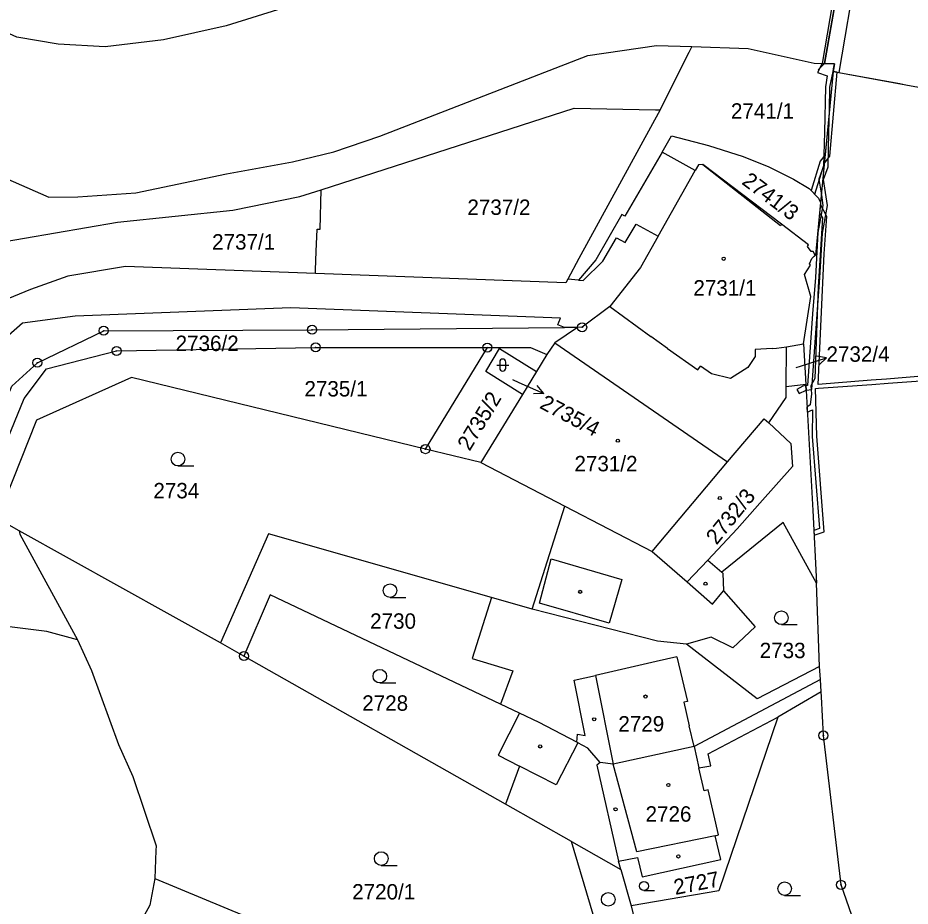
# Model space of a CAD drawing. Extents: x -644096 to -634268, y -1141430 to -1133463.
# Drawn here: x -639495.8 to -639397.4, y -1138336.1 to -1138238.1 of the extents above; entities that cross this region are included whole.
import ezdxf

# ---------------------------------------------------------------- set-up
doc = ezdxf.new("R2010")
doc.units = 0
for name, color, linetype in [('_CIVIL_CONSTRUCTION', 7, 'Continuous'), ('B_Hranice _3D', 7, 'Continuous'), ('M_Svah_Nasyp', 7, 'Continuous'), ('M_Svah_Zarez', 7, 'Continuous'), ('spodek_zarez', 7, 'Continuous'), ('svrsek_osa_sjezdy', 7, 'Continuous'), ('svrsek_osa_terminal_VRT', 7, 'Continuous'), ('svrsek_osa_VRT', 7, 'Continuous'), ('svrsek_popisy_VRT', 7, 'Continuous'), ('terminal_VRT', 7, 'Continuous')]:
    doc.layers.add(name, color=color, linetype=linetype)

msp = doc.modelspace()

# ---------------------------------------------------------------- linework, layer by layer
at = {"layer": '_CIVIL_CONSTRUCTION'}
for centre, radius in [((-639486.3, -1138272.61), 0.5), ((-639463.33, -1138272.51), 0.5), ((-639433.57, -1138272.23), 0.5), ((-639433.57, -1138272.23), 0.0303), ((-639486.3, -1138272.61), 0.0303), ((-639463.33, -1138272.51), 0.0303), ((-639462.95, -1138274.45), 0.5), ((-639444.01, -1138274.47), 0.5), ((-639484.89, -1138274.84), 0.5), ((-639484.89, -1138274.84), 0.0303), ((-639462.95, -1138274.45), 0.0303), ((-639444.01, -1138274.47), 0.0303), ((-639493.62, -1138276.14), 0.5), ((-639493.62, -1138276.14), 0.0303), ((-639450.84, -1138285.67), 0.5), ((-639450.84, -1138285.67), 0.0303), ((-639470.85, -1138308.49), 0.5), ((-639470.85, -1138308.49), 0.0303), ((-639406.98, -1138317.24), 0.5), ((-639406.98, -1138317.24), 0.0303), ((-639405.03, -1138333.71), 0.5), ((-639405.03, -1138333.71), 0.0303)]:
    msp.add_circle(centre, radius, dxfattribs=at)
at = {"layer": 'B_Hranice _3D'}
for points in [[(-639403.46, -1138221.76), (-639407.1, -1138243.14), (-639405.75, -1138243.18), (-639405.91, -1138244.02), (-639405.24, -1138244.15), (-639401.33, -1138221.18), (-639401.67, -1138221.13), (-639401.76, -1138221.64), (-639402.17, -1138221.67), (-639402.69, -1138221.71)], [(-639394.25, -1138245.59), (-639392.22, -1138234.1), (-639390.48, -1138224.25), (-639392.45, -1138223.25), (-639392.32, -1138222.46), (-639394.53, -1138222.15), (-639399.48, -1138221.44), (-639401.67, -1138221.13), (-639401.76, -1138221.64), (-639403.15, -1138221.74), (-639405.01, -1138232.69), (-639406.84, -1138243.15), (-639405.75, -1138243.18), (-639405.86, -1138243.73), (-639405.91, -1138244.02), (-639398.54, -1138245.37), (-639397.89, -1138245.5), (-639396.5, -1138245.75), (-639396.46, -1138245.53)], [(-639407.63, -1138244.13), (-639406.56, -1138244.5), (-639406.75, -1138245.73), (-639406.87, -1138250.72), (-639406.97, -1138254.46), (-639407.47, -1138255.9), (-639407.2, -1138257.66), (-639407.03, -1138258.79), (-639407.59, -1138261.78), (-639407.86, -1138266.74), (-639408.17, -1138270.76), (-639408.74, -1138278.64), (-639408.92, -1138278.67), (-639408.89, -1138279.17), (-639408.26, -1138279.08), (-639407.67, -1138270.8), (-639407.36, -1138266.78), (-639407.09, -1138261.84), (-639406.53, -1138258.79), (-639406.95, -1138255.94), (-639406.47, -1138254.56), (-639406.37, -1138250.74), (-639406.31, -1138248.24), (-639406.25, -1138245.77), (-639405.91, -1138244.02), (-639405.86, -1138243.73), (-639405.75, -1138243.18), (-639407.1, -1138243.14)], [(-639405.46, -1138244.11), (-639405.91, -1138244.02), (-639406.78, -1138253.22), (-639407.34, -1138253.92), (-639408.33, -1138257.15), (-639407.93, -1138257.56), (-639406.87, -1138254.14), (-639406.25, -1138253.35)], [(-639409.9, -1138279.09), (-639409.66, -1138279.53), (-639408.89, -1138279.17), (-639408.92, -1138278.67), (-639409.25, -1138278.72)]]:
    msp.add_lwpolyline(points, close=True, dxfattribs=at)
msp.add_lwpolyline([(-639395.7, -1138277.6), (-639400.01, -1138277.95), (-639401.71, -1138278.08), (-639407.56, -1138278.55), (-639406.9, -1138264.15), (-639406.59, -1138260.03), (-639407.3, -1138258.71), (-639407.39, -1138259.65), (-639407.09, -1138260.15), (-639407.56, -1138267.79), (-639407.93, -1138277.88), (-639408.38, -1138278.68), (-639408.28, -1138279.58), (-639408.44, -1138280.77), (-639408.79, -1138281.05), (-639408.76, -1138281.58), (-639408.19, -1138281.33), (-639408.2, -1138284.27), (-639407.42, -1138294.42), (-639408.04, -1138294.63), (-639408.01, -1138295.15), (-639406.9, -1138294.78), (-639407.7, -1138284.25), (-639407.84, -1138278.98), (-639407.53, -1138278.96), (-639401.63, -1138278.53), (-639399.85, -1138278.4), (-639395.73, -1138278.11)], dxfattribs=at)
at = {"layer": 'M_Svah_Nasyp'}
for p, q in [((-639406.84, -1138243.15), (-639405.01, -1138232.69)), ((-639407.548, -1138243.857), (-639406.841, -1138243.15)), ((-639420.27, -1138254.27), (-639411.69, -1138261)), ((-639425.2, -1138262.2), (-639421.1, -1138254.94)), ((-639411.6, -1138260.88), (-639411.69, -1138261)), ((-639430.51, -1138269.95), (-639426, -1138273.24)), ((-639424.15, -1138274.57), (-639426, -1138273.24)), ((-639424.15, -1138274.57), (-639420.8, -1138276.92)), ((-639414.5, -1138274.68), (-639414.51, -1138275.46)), ((-639412.62, -1138274.58), (-639414.5, -1138274.68)), ((-639412.62, -1138274.58), (-639412.15, -1138274.53)), ((-639412.15, -1138274.53), (-639411.06, -1138274.4)), ((-639414.51, -1138275.46), (-639415.3, -1138276.66)), ((-639420.8, -1138276.92), (-639420.53, -1138276.52)), ((-639419.33, -1138277.36), (-639420.53, -1138276.52)), ((-639415.3, -1138276.66), (-639417.2, -1138277.87)), ((-639417.2, -1138277.87), (-639419.33, -1138277.36)), ((-639412.99, -1138282.78), (-639410.57, -1138285.03)), ((-639410.57, -1138285.03), (-639410.39, -1138287.6)), ((-639410.39, -1138287.6), (-639413.97, -1138291.64)), ((-639413.97, -1138291.64), (-639416.48, -1138294.46)), ((-639416.48, -1138294.46), (-639419.71, -1138297.9)), ((-639425.87, -1138296.94), (-639422.01, -1138300.3)), ((-639422.01, -1138300.3), (-639419.71, -1138297.9)), ((-639419.71, -1138297.9), (-639418.17, -1138299.23)), ((-639422.01, -1138300.3), (-639419.19, -1138302.75)), ((-639419.19, -1138302.75), (-639418, -1138301.31)), ((-639423.12, -1138308.57), (-639425.42, -1138309.1)), ((-639423.12, -1138308.57), (-639421.97, -1138313.48)), ((-639425.42, -1138309.1), (-639432.08, -1138310.62)), ((-639434.45, -1138311.16), (-639432.08, -1138310.62)), ((-639433.23, -1138317.25), (-639434.45, -1138311.16)), ((-639432.08, -1138310.62), (-639430.15, -1138320.42)), ((-639421.97, -1138313.48), (-639422.36, -1138313.57)), ((-639422.36, -1138313.57), (-639421.76, -1138316.18)), ((-639421.24, -1138318.44), (-639421.76, -1138316.18)), ((-639434.15, -1138317.99), (-639434.08, -1138317.1)), ((-639434.08, -1138317.1), (-639433.23, -1138317.25)), ((-639434.03, -1138318.06), (-639436.44, -1138322.7)), ((-639421.24, -1138318.44), (-639420.7, -1138320.81)), ((-639431.6, -1138320.22), (-639431.95, -1138320.53)), ((-639427.54, -1138330.08), (-639430.15, -1138320.42)), ((-639436.44, -1138322.7), (-639440.49, -1138320.62)), ((-639431.95, -1138320.53), (-639429.56, -1138331.11)), ((-639418.92, -1138328.3), (-639427.54, -1138330.08))]:
    msp.add_line(p, q, dxfattribs=at)
msp.add_lwpolyline([(-639436.98, -1138297.75), (-639429.21, -1138300.03), (-639430.6, -1138304.87), (-639438.28, -1138302.67), (-639436.98, -1138297.75)], dxfattribs=at)
at = {"layer": 'M_Svah_Zarez'}
for centre in [(-639417.967, -1138264.679), (-639429.637, -1138284.739), (-639418.397, -1138291.059), (-639419.977, -1138300.509), (-639433.787, -1138301.399), (-639426.587, -1138312.949), (-639432.247, -1138315.459), (-639438.197, -1138318.449), (-639424.067, -1138322.699), (-639429.887, -1138325.379), (-639422.967, -1138330.579)]:
    msp.add_circle(centre, 0.175, dxfattribs=at)
at = {"layer": 'spodek_zarez'}
msp.add_circle((-638683.068, -1137056.847), 1378.084, dxfattribs=at)
at = {"layer": 'svrsek_osa_sjezdy'}
for p, q in [((-639442.655, -1138276.065), (-639442.655, -1138276.736)), ((-639441.985, -1138276.736), (-639441.985, -1138276.065)), ((-639442.991, -1138276.401), (-639441.649, -1138276.401)), ((-639478.123, -1138287.52), (-639476.373, -1138287.52)), ((-639454.743, -1138302.02), (-639452.993, -1138302.02)), ((-639411.613, -1138305.01), (-639409.863, -1138305.01)), ((-639455.873, -1138311.45), (-639454.123, -1138311.45)), ((-639455.713, -1138331.56), (-639453.963, -1138331.56)), ((-639426.755, -1138334.35), (-639425.583, -1138334.35)), ((-639411.253, -1138334.88), (-639409.503, -1138334.88))]:
    msp.add_line(p, q, dxfattribs=at)
for centre, radius in [((-639478.123, -1138286.77), 0.75), ((-639454.743, -1138301.27), 0.75), ((-639411.613, -1138304.26), 0.75), ((-639455.873, -1138310.7), 0.75), ((-639455.713, -1138330.81), 0.75), ((-639426.755, -1138333.847), 0.502), ((-639411.253, -1138334.13), 0.75), ((-639430.693, -1138335.31), 0.75)]:
    msp.add_circle(centre, radius, dxfattribs=at)
for centre, start, end in [((-639442.32, -1138276.066), 0, 180), ((-639442.32, -1138276.736), 180, 359.98789)]:
    msp.add_arc(centre, 0.335, start, end, dxfattribs=at)
at = {"layer": 'svrsek_osa_terminal_VRT'}
msp.add_arc((-642050.261, -1145189.597), 8802.25, 41.4131519, 75.3170489, dxfattribs=at)
at = {"layer": 'svrsek_popisy_VRT'}
for p, q in [((-639409.5, -1138276.52), (-639406.646, -1138275.593)), ((-639406.646, -1138275.593), (-639407.753, -1138275.426)), ((-639406.646, -1138275.593), (-639407.444, -1138276.378)), ((-639409.98, -1138276.67), (-639409.5, -1138276.52)), ((-639441.26, -1138277.99), (-639440.54, -1138278.31)), ((-639440.54, -1138278.31), (-639437.798, -1138279.531)), ((-639437.798, -1138279.531), (-639438.51, -1138278.666)), ((-639437.798, -1138279.531), (-639438.917, -1138279.581))]:
    msp.add_line(p, q, dxfattribs=at)
at = {"layer": 'terminal_VRT'}
for p, q in [((-639405.91, -1138244.02), (-639407.28, -1138258.47)), ((-639433.99, -1138267.04), (-639435.14, -1138266.94)), ((-639434.1, -1138272.24), (-639436.59, -1138273.93)), ((-639436.59, -1138273.93), (-639437.45, -1138275.24)), ((-639436.59, -1138273.93), (-639417.53, -1138287.07)), ((-639409.17, -1138274.06), (-639408.92, -1138278.53)), ((-639450.84, -1138285.67), (-639444.01, -1138274.47)), ((-639437.45, -1138275.24), (-639438.6, -1138277.12)), ((-639438.6, -1138277.12), (-639440.14, -1138279.64)), ((-639408.92, -1138278.53), (-639411.08, -1138278.81)), ((-639440.14, -1138279.64), (-639444.74, -1138287.16)), ((-639444.74, -1138287.16), (-639450.84, -1138285.67)), ((-639444.74, -1138287.16), (-639435.48, -1138291.96)), ((-639439.07, -1138303.32), (-639435.48, -1138291.96)), ((-639495.61, -1138294.68), (-639498.04, -1138293.3)), ((-639407.72, -1138300.46), (-639411.43, -1138293.74)), ((-639473.43, -1138307.04), (-639495.61, -1138294.68)), ((-639407.41, -1138309.65), (-639407.72, -1138300.46)), ((-639439.07, -1138303.32), (-639443.55, -1138302.03)), ((-639470.85, -1138308.49), (-639473.43, -1138307.04)), ((-639442.02, -1138324.81), (-639470.85, -1138308.49)), ((-639407.31, -1138311.08), (-639407.41, -1138309.65)), ((-639407.21, -1138312.43), (-639407.31, -1138311.08)), ((-639407.21, -1138312.43), (-639412, -1138315.22)), ((-639440.46, -1138314.79), (-639442.57, -1138313.79)), ((-639434.76, -1138328.93), (-639442.02, -1138324.81)), ((-639434.76, -1138328.93), (-639429.3, -1138332.02)), ((-639429.3, -1138332.02), (-639428.17, -1138336.03)), ((-639480.67, -1138333), (-639455.22, -1138343.55)), ((-639428.17, -1138336.03), (-639424.37, -1138351.38))]:
    msp.add_line(p, q, dxfattribs=at)
for points in [[(-639401.67, -1138221.13), (-639401.76, -1138221.64), (-639403.15, -1138221.74), (-639412.32, -1138222.41), (-639416.46, -1138222.86), (-639416.4, -1138223.36), (-639417.9, -1138223.76), (-639419.41, -1138224.42), (-639432.1, -1138226.9), (-639463.11, -1138235.58), (-639466.56, -1138237.05), (-639472.82, -1138238.99), (-639479.72, -1138240.55), (-639486.16, -1138241.3), (-639491.34, -1138241.03), (-639495.9, -1138240.24), (-639504.8, -1138236.2), (-639519.47, -1138228.95), (-639529.73, -1138224.07), (-639538.75, -1138220.35), (-639550.32, -1138220.81), (-639563.3, -1138226.87), (-639570.66, -1138230.1)], [(-639518.93, -1138246.22), (-639492.35, -1138257.88), (-639489.17, -1138257.86), (-639482.77, -1138257.4), (-639472.78, -1138255.33), (-639465.48, -1138254), (-639460.94, -1138252.9), (-639455.88, -1138251.15), (-639432.95, -1138242.28), (-639425.36, -1138241.15), (-639421.48, -1138241.29)], [(-639421.48, -1138241.29), (-639421.81, -1138241.94), (-639423.41, -1138245.13), (-639424.97, -1138248.26)], [(-639421.48, -1138241.29), (-639415.27, -1138241.51), (-639407.99, -1138243.11), (-639406.84, -1138243.15), (-639405.75, -1138243.18), (-639405.86, -1138243.73), (-639405.91, -1138244.02)], [(-639405.91, -1138244.02), (-639404.29, -1138244.32), (-639397.89, -1138245.5), (-639396.5, -1138245.75), (-639396.46, -1138245.53), (-639394.25, -1138245.59), (-639391.03, -1138245.67)], [(-639462.33, -1138257.08), (-639434.45, -1138248.09), (-639425.48, -1138248.25), (-639424.97, -1138248.26)], [(-639424.97, -1138248.26), (-639433.92, -1138264.65), (-639435.14, -1138266.94)], [(-639424.76, -1138252.94), (-639423.71, -1138251.13), (-639419.66, -1138252.2), (-639415.82, -1138253.4), (-639413, -1138254.56), (-639410.28, -1138255.89), (-639408.53, -1138256.94), (-639407.51, -1138257.99), (-639407.28, -1138258.47)], [(-639424.76, -1138252.94), (-639428.88, -1138260), (-639429.21, -1138259.79), (-639432.05, -1138264.79), (-639433.99, -1138267.04)], [(-639408.25, -1138264.65), (-639407.89, -1138264.3), (-639408.09, -1138263.86), (-639408.34, -1138263.88), (-639408.72, -1138263.31), (-639408.63, -1138263.15), (-639411.6, -1138260.88), (-639420.27, -1138254.27), (-639420.76, -1138254.34), (-639421.1, -1138254.94), (-639424.76, -1138252.94)], [(-639484.78, -1138260.66), (-639472.09, -1138259.32), (-639464.67, -1138257.83), (-639462.33, -1138257.08)], [(-639462.97, -1138266.32), (-639462.95, -1138265.89), (-639462.88, -1138263.88), (-639462.79, -1138261.4), (-639462.45, -1138261.4), (-639462.33, -1138257.08)], [(-639407.28, -1138258.47), (-639407.83, -1138264.3), (-639408.25, -1138264.65)], [(-639511.26, -1138276), (-639498.5, -1138263.01), (-639484.78, -1138260.66)], [(-639433.99, -1138267.04), (-639433.45, -1138267.08), (-639431.29, -1138264.95), (-639429.78, -1138262.37), (-639428.81, -1138262.88), (-639427.6, -1138260.85), (-639425.2, -1138262.2), (-639427.14, -1138265.63), (-639430.51, -1138269.95), (-639433.57, -1138272.23), (-639434.1, -1138272.24)], [(-639409.17, -1138274.06), (-639408.35, -1138268.83), (-639409.06, -1138266.42), (-639408.39, -1138265.38), (-639408.5, -1138265.24), (-639408.25, -1138264.65)], [(-639462.97, -1138266.32), (-639483.89, -1138265.55), (-639490.25, -1138266.58), (-639494.38, -1138268.08), (-639498.97, -1138269.93), (-639502.83, -1138273.45), (-639506.7, -1138277.7), (-639513.35, -1138285.3)], [(-639435.14, -1138266.94), (-639435.35, -1138267.34), (-639462.97, -1138266.32)], [(-639435.53, -1138272.25), (-639436.25, -1138271.97), (-639436.13, -1138271.67), (-639435.96, -1138271.23), (-639465.69, -1138270.1), (-639489.44, -1138270.99), (-639495.24, -1138271.79), (-639500.52, -1138276.39), (-639502.37, -1138278.46), (-639508.89, -1138286.42), (-639520.42, -1138291.82)], [(-639434.1, -1138272.24), (-639435.29, -1138272.25), (-639435.53, -1138272.25)], [(-639499.9, -1138292.29), (-639499.8, -1138286.95), (-639496.43, -1138278.74), (-639493.62, -1138276.14), (-639486.3, -1138272.61), (-639463.33, -1138272.51), (-639435.53, -1138272.25)], [(-639411.08, -1138278.81), (-639411.06, -1138274.4), (-639409.17, -1138274.06)], [(-639498.04, -1138293.3), (-639497.97, -1138287.12), (-639495.06, -1138280.07), (-639492.62, -1138276.81), (-639484.89, -1138274.84), (-639462.95, -1138274.45), (-639444.01, -1138274.47)], [(-639440.14, -1138279.64), (-639444.19, -1138277.12), (-639442.68, -1138274.58), (-639438.6, -1138277.12)], [(-639444.01, -1138274.47), (-639439.26, -1138274.47), (-639437.45, -1138275.24)], [(-639450.84, -1138285.67), (-639483.24, -1138277.78), (-639493.7, -1138282.49), (-639498.04, -1138293.3)], [(-639417.53, -1138287.07), (-639413.5, -1138282.31), (-639412.99, -1138282.78), (-639411.08, -1138279.98), (-639411.08, -1138278.81)], [(-639408.92, -1138278.53), (-639408.16, -1138292.45), (-639407.72, -1138300.46)], [(-639435.48, -1138291.96), (-639425.87, -1138296.94), (-639417.53, -1138287.07)], [(-639411.43, -1138293.74), (-639418.17, -1138299.23), (-639418.05, -1138299.33)], [(-639495.61, -1138294.68), (-639495.55, -1138295.04), (-639489.2, -1138306.71)], [(-639443.55, -1138302.03), (-639468.15, -1138294.99), (-639473.43, -1138307.04)], [(-639418.05, -1138299.33), (-639418, -1138301.31), (-639414.5, -1138305.28), (-639416.95, -1138307.57), (-639419.35, -1138306.4), (-639422.05, -1138307.19)], [(-639442.57, -1138313.79), (-639467.94, -1138301.74), (-639470.85, -1138308.49)], [(-639443.55, -1138302.03), (-639445.69, -1138308.75), (-639441.22, -1138310.11), (-639442.57, -1138313.79)], [(-639489.2, -1138306.71), (-639492.56, -1138305.76), (-639513.8, -1138303.12)], [(-639422.05, -1138307.19), (-639425.25, -1138306.84), (-639439.07, -1138303.32)], [(-639489.2, -1138306.71), (-639487.65, -1138310.08), (-639484.68, -1138318.24), (-639483.11, -1138321.77), (-639480.54, -1138329.42), (-639480.57, -1138329.94), (-639480.67, -1138333)], [(-639407.41, -1138309.65), (-639414.29, -1138313.19), (-639422.05, -1138307.19)], [(-639407.31, -1138311.08), (-639421.24, -1138318.44), (-639430.15, -1138320.42), (-639431.6, -1138320.22), (-639432.95, -1138318.65), (-639434.03, -1138318.06), (-639434.15, -1138317.99), (-639438.3, -1138315.82), (-639440.46, -1138314.79)], [(-639394.13, -1138361.19), (-639397.87, -1138353.44), (-639398.41, -1138352.32), (-639398.93, -1138351.24), (-639405.03, -1138333.71), (-639406.98, -1138317.24), (-639407.18, -1138312.98), (-639407.21, -1138312.43)], [(-639440.46, -1138314.79), (-639442.84, -1138319.42), (-639440.49, -1138320.62), (-639442.02, -1138324.81)], [(-639429.3, -1138332.02), (-639429.56, -1138331.11), (-639427.46, -1138330.68), (-639426.97, -1138332.81), (-639418.29, -1138330.93), (-639418.92, -1138328.3), (-639418.53, -1138328.19), (-639419.68, -1138323.25), (-639420.12, -1138323.35), (-639420.7, -1138320.81), (-639419.37, -1138320.57), (-639419.68, -1138319.27), (-639412, -1138315.22)], [(-639412, -1138315.22), (-639418.52, -1138334.37), (-639428.17, -1138336.03)], [(-639425.89, -1138355.78), (-639428.29, -1138350.74), (-639434.76, -1138328.93)], [(-639480.67, -1138333), (-639481.24, -1138335.95), (-639482.46, -1138338.24), (-639491.58, -1138351.54), (-639494.32, -1138355.53)]]:
    msp.add_lwpolyline(points, dxfattribs=at)

# ---------------------------------------------------------------- texts
at = {"layer": 'svrsek_osa_VRT'}
for s, p in [('2741/1', (-639417.17, -1138249.235)), ('2737/2', (-639446.22, -1138259.845)), ('2737/1', (-639474.36, -1138263.665)), ('2731/1', (-639421.31, -1138268.735)), ('2736/2', (-639478.38, -1138274.855)), ('2732/4', (-639406.64, -1138276.035)), ('2735/1', (-639464.18, -1138279.865)), ('2731/2', (-639434.42, -1138288.115)), ('2734', (-639480.83, -1138291.095)), ('2730', (-639456.94, -1138305.475)), ('2733', (-639414, -1138308.715)), ('2728', (-639457.81, -1138314.515)), ('2729', (-639429.58, -1138316.805)), ('2726', (-639426.58, -1138326.745)), ('2720/1', (-639458.92, -1138335.325))]:
    msp.add_text(s, height=1.7, dxfattribs=at).set_placement(p)
for s, rotation, p in [('2741/3', 323, (-639416.075, -1138256.369)), ('2735/2', 59, (-639445.975, -1138285.968)), ('2735/4', 332, (-639438.364, -1138281.085)), ('2732/3', 51, (-639418.749, -1138296.307)), ('2727', 11, (-639423.298, -1138334.827))]:
    msp.add_text(s, height=1.7, rotation=rotation, dxfattribs=at).set_placement(p)

doc.saveas('drawing.dxf')
